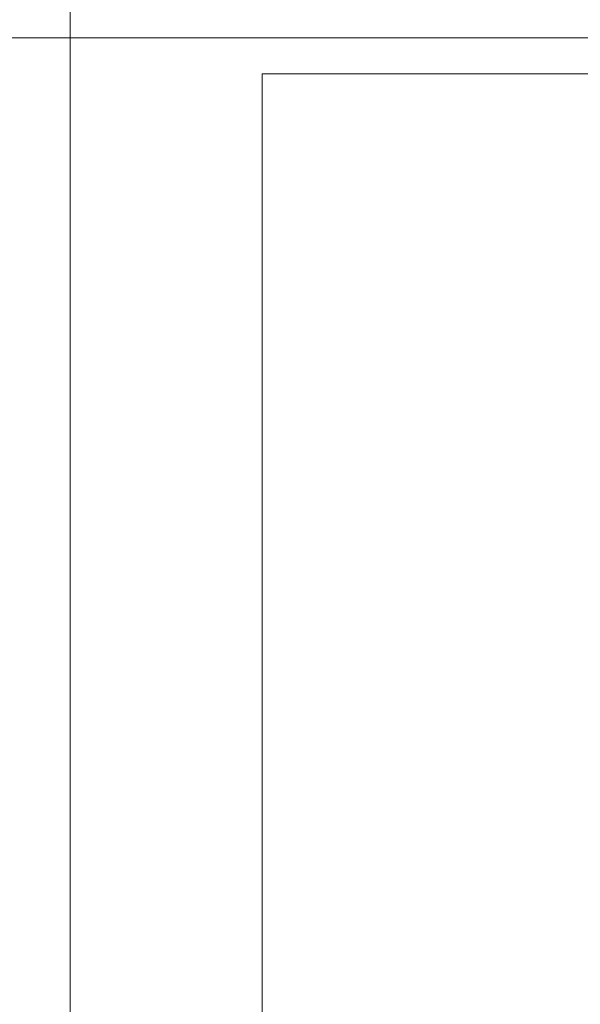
# Model space of a CAD drawing. Extents: x 4615668 to 9294084, y 5325188 to 10688993.
# Tile 505 of 656: x 4645627 to 4646561, y 5332840 to 5334479. Entities that reach past the tile are written whole.
import ezdxf

# ---------------------------------------------------------------- set-up
doc = ezdxf.new("R2010")
doc.units = 0
doc.header["$MEASUREMENT"] = 0
doc.layers.add('hatch', color=253, linetype='Continuous', lineweight=0)

msp = doc.modelspace()

# ---------------------------------------------------------------- linework, layer by layer
at = {"layer": 'hatch', "color": 252}
for points in [[(4641511.587, 5334449.245), (4645711.587, 5334449.245), (4645711.587, 5337397.245), (4641511.587, 5337397.245)], [(4641511.587, 5334449.245), (4645711.587, 5334449.245), (4645711.587, 5337397.245), (4641511.587, 5337397.245)], [(4645711.587, 5334449.245), (4649911.587, 5334449.245), (4649911.587, 5337397.245), (4645711.587, 5337397.245)], [(4645711.587, 5334449.245), (4649911.587, 5334449.245), (4649911.587, 5337397.245), (4645711.587, 5337397.245)], [(4645711.587, 5331501.245), (4649911.587, 5331501.245), (4649911.587, 5334449.245), (4645711.587, 5334449.245)], [(4645711.587, 5331501.245), (4649911.587, 5331501.245), (4649911.587, 5334449.245), (4645711.587, 5334449.245)], [(4646031.587, 5334389.245), (4649851.587, 5334389.245), (4649851.587, 5331561.245), (4646031.587, 5331561.245)]]:
    msp.add_lwpolyline(points, close=True, dxfattribs=at)

doc.saveas('drawing.dxf')
